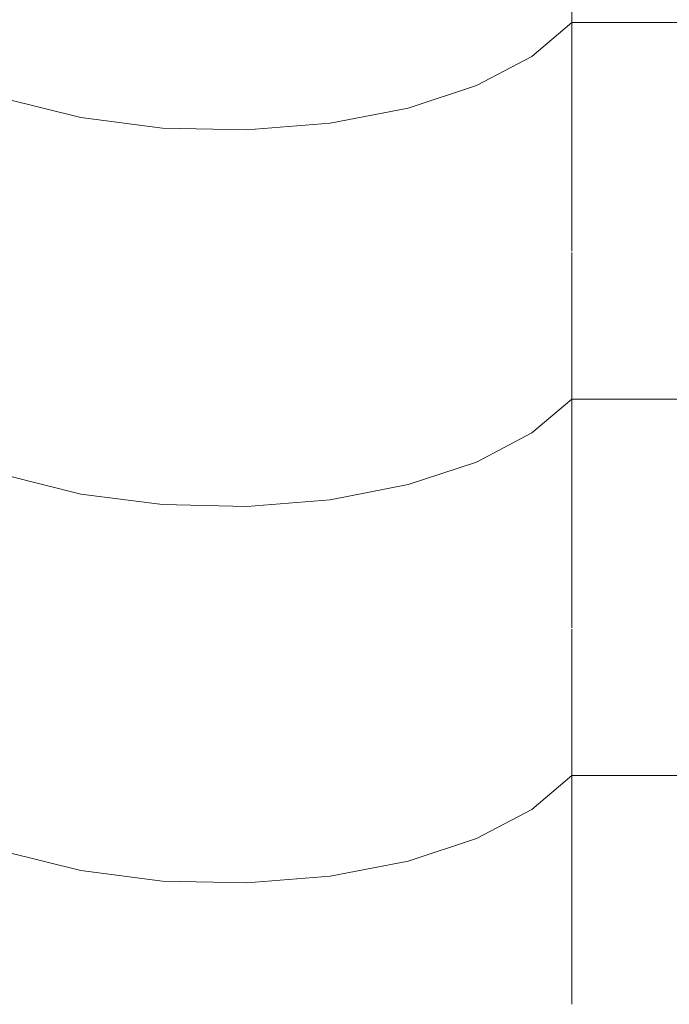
# Model space of a CAD drawing. Header units: millimetres. Extents: x -36478 to 31050, y -14815 to 11827.
# Tile 261 of 656: x -15009 to -14900, y 10113 to 10278. Entities that reach past the tile are written whole.
import ezdxf

# ---------------------------------------------------------------- set-up
doc = ezdxf.new("R2010")
doc.units = ezdxf.units.MM
doc.header["$MEASUREMENT"] = 0
doc.layers.add('Nové_Výplně - Povrchové', color=7, linetype='Continuous')

# ---------------------------------------------------------------- blocks, each defined once
blk = doc.blocks.new('*X13')
at = {"layer": 'Nové_Výplně - Povrchové', "color": 21, "linetype": 'Continuous', "lineweight": 20, "true_color": 0xffaaaa}
for p, q in [((-14916.72, 10301.96), (-14916.72, 10239.09)), ((-14923.39, 10271.74), (-14916.72, 10277.43)), ((-14892.71, 10277.43), (-14916.72, 10277.43)), ((-14932.7, 10266.88), (-14923.39, 10271.74)), ((-14944.18, 10263.08), (-14932.7, 10266.88)), ((-15011.5, 10264.6), (-14999.05, 10261.5)), ((-14999.05, 10261.5), (-14985.39, 10259.74)), ((-14957.24, 10260.56), (-14944.18, 10263.08)), ((-14971.21, 10259.42), (-14957.24, 10260.56)), ((-14985.39, 10259.74), (-14971.21, 10259.42)), ((-14916.72, 10238.86), (-14916.72, 10175.98)), ((-14923.39, 10208.64), (-14916.72, 10214.33)), ((-14892.71, 10214.33), (-14916.72, 10214.33)), ((-14932.7, 10203.77), (-14923.39, 10208.64)), ((-14944.18, 10199.98), (-14932.7, 10203.77)), ((-15011.5, 10201.5), (-14999.05, 10198.39)), ((-14957.24, 10197.45), (-14944.18, 10199.98)), ((-14999.05, 10198.39), (-14985.39, 10196.64)), ((-14971.21, 10196.32), (-14957.24, 10197.45)), ((-14985.39, 10196.64), (-14971.21, 10196.32)), ((-14916.72, 10175.75), (-14916.72, 10112.88)), ((-14923.39, 10145.53), (-14916.72, 10151.22)), ((-14892.71, 10151.22), (-14916.72, 10151.22)), ((-14932.7, 10140.67), (-14923.39, 10145.53)), ((-14944.18, 10136.88), (-14932.7, 10140.67)), ((-15011.5, 10138.39), (-14999.05, 10135.29)), ((-14957.24, 10134.35), (-14944.18, 10136.88)), ((-14999.05, 10135.29), (-14985.39, 10133.53)), ((-14985.39, 10133.53), (-14971.21, 10133.21)), ((-14971.21, 10133.21), (-14957.24, 10134.35))]:
    blk.add_line(p, q, dxfattribs=at)
blk = doc.blocks.new('výplň_6_1', base_point=(0, 0))
at = {"layer": 'Nové_Výplně - Povrchové', "color": 21, "linetype": 'Continuous', "lineweight": 20, "true_color": 0xffaaaa}
blk.add_blockref('*X13', (0, 0), dxfattribs=at)

msp = doc.modelspace()

# ---------------------------------------------------------------- block references
at = {"layer": 'Nové_Výplně - Povrchové', "color": 21, "linetype": 'Continuous', "lineweight": 20, "true_color": 0xffaaaa}
msp.add_blockref('výplň_6_1', (0, 0), dxfattribs=at)

doc.saveas('drawing.dxf')
